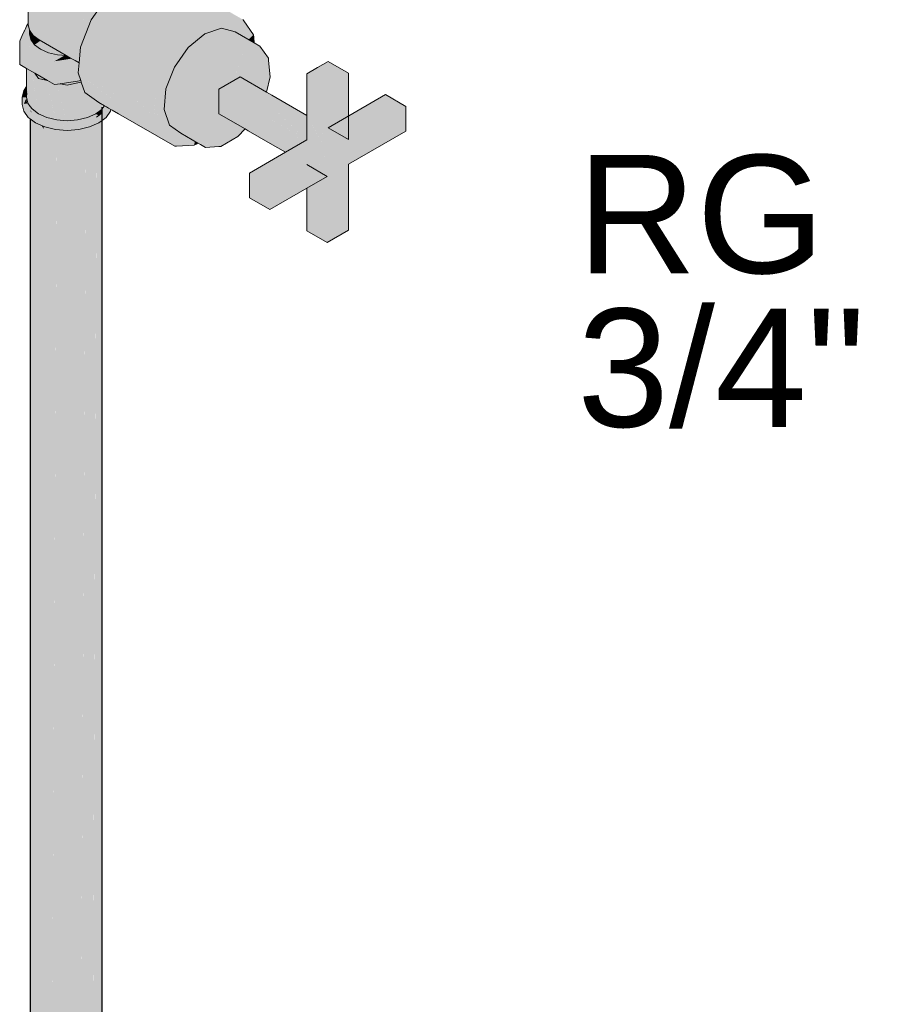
# Model space of a CAD drawing. Header units: millimetres. Extents: x 2 to 902, y -447 to 199.
# Tile 446 of 656: x 106.2 to 107.66, y 94.41 to 96.07. Entities that reach past the tile are written whole.
import ezdxf

# ---------------------------------------------------------------- set-up
doc = ezdxf.new("R2010")
doc.units = ezdxf.units.MM
doc.header["$MEASUREMENT"] = 0
doc.linetypes.add('NULL', pattern=[0])
for name, color, linetype, lineweight in [('AF-Condutos', 4, 'Continuous', 25), ('AF-Registro', 9, 'Continuous', 18), ('Cotas', 1, 'Continuous', 0), ('Textos', 7, 'Continuous', 9)]:
    doc.layers.add(name, color=color, linetype=linetype, lineweight=lineweight)
doc.styles.add('Arial', font='arial.ttf')

msp = doc.modelspace()

# ---------------------------------------------------------------- hatches: boundary and pattern name
at = {"layer": 'AF-Condutos', "linetype": 'Continuous'}
for points in [[(106.2199, 95.9199), (106.2208, 95.9173), (106.223, 95.9157)], [(106.22, 91.6486), (106.2199, 91.6144), (106.2265, 91.6002), (106.2425, 91.5887), (106.2652, 91.5821), (106.2652, 91.6826), (106.2652, 91.7186), (106.2652, 95.8961), (106.243, 91.6877), (106.2429, 91.6659), (106.2429, 91.6876), (106.2425, 91.687), (106.2425, 91.6655), (106.2425, 91.687), (106.2429, 91.6876), (106.2425, 95.9027), (106.2267, 91.665), (106.2267, 91.6536), (106.2267, 91.665), (106.2265, 91.6647), (106.2265, 91.6535), (106.2265, 91.6647), (106.2267, 91.665), (106.2265, 95.9142), (106.22, 91.6556)], [(106.3147, 91.6614), (106.3144, 91.5866), (106.3324, 91.597), (106.3324, 91.6536), (106.3324, 91.6559), (106.3324, 95.911), (106.3148, 91.6692)], [(106.3415, 91.649), (106.3415, 91.6495), (106.3415, 95.9247), (106.3325, 91.6558), (106.34, 91.6502), (106.3325, 91.6558), (106.3325, 91.6535), (106.3324, 91.597), (106.3415, 91.6107)], [(106.2199, 91.6144), (106.2265, 95.9001), (106.2199, 95.9051)], [(106.2265, 95.8994), (106.2267, 91.6536), (106.2425, 95.8881), (106.2389, 95.8939), (106.2387, 95.894), (106.2287, 95.8985), (106.2265, 95.9001)], [(106.2425, 95.8881), (106.2425, 95.8923), (106.2389, 95.8939)], [(106.2652, 91.5821), (106.2906, 91.5813), (106.2906, 95.8953)], [(106.2906, 91.5813), (106.3144, 91.5866), (106.3144, 95.9006)], [(106.3323, 95.8944), (106.3324, 95.8968), (106.3203, 95.8915), (106.3144, 95.8901), (106.3144, 95.8889), (106.3144, 91.5866)], [(106.3415, 95.9009), (106.3415, 95.9025), (106.3361, 95.8985), (106.3324, 95.8968), (106.3324, 95.8957), (106.3324, 91.597)], [(106.2425, 95.8887), (106.2429, 91.6659), (106.2651, 95.8823), (106.2652, 95.8865), (106.2652, 95.8869), (106.2645, 95.887), (106.2627, 95.8871), (106.2588, 95.8881), (106.2596, 95.8874), (106.2588, 95.8881), (106.2444, 95.8915), (106.2525, 95.8879), (106.2519, 95.8879), (106.2525, 95.8879), (106.2444, 95.8915), (106.2425, 95.8923), (106.2425, 95.8919)], [(106.2906, 95.885), (106.2906, 95.8862), (106.2824, 95.8856), (106.2652, 95.8869), (106.2652, 95.8843), (106.2652, 91.5821)], [(106.3143, 95.888), (106.3144, 95.8901), (106.302, 95.8871), (106.2906, 95.8862), (106.2906, 95.8844), (106.2906, 91.5813)]]:
    msp.add_hatch(color=151, dxfattribs=at).paths.add_polyline_path(points)
at = {"layer": 'AF-Registro', "linetype": 'Continuous'}
for points in [[(106.2165, 96.0676), (106.2165, 96.0647), (106.2186, 96.0552), (106.225, 96.0464), (106.2351, 96.0387), (106.31, 96.0629), (106.3201, 96.0662), (106.3211, 96.0688), (106.2734, 96.0904), (106.324, 96.0675), (106.2391, 96.1164), (106.2374, 96.1175), (106.239, 96.1162), (106.2374, 96.1175), (106.2351, 96.1078), (106.2287, 96.094), (106.225, 96.0859), (106.2225, 96.0807), (106.2186, 96.0722), (106.2182, 96.0714), (106.2186, 96.0722), (106.2225, 96.0807), (106.225, 96.0859), (106.2287, 96.094), (106.2351, 96.1078), (106.2374, 96.1175), (106.2515, 96.1114), (106.271, 96.1075), (106.268, 96.1078), (106.2659, 96.1079), (106.2755, 96.1062), (106.2659, 96.1079), (106.2515, 96.1114), (106.2506, 96.1116), (106.2578, 96.1086), (106.2739, 96.106), (106.2578, 96.1086), (106.2506, 96.1116), (106.2575, 96.1086), (106.2649, 96.1053), (106.2575, 96.1086), (106.2506, 96.1116), (106.2505, 96.1116), (106.2574, 96.1086), (106.2648, 96.1053), (106.2729, 96.1017), (106.2647, 96.1053), (106.2574, 96.1086), (106.2505, 96.1116), (106.2573, 96.1086), (106.2505, 96.1116), (106.2583, 96.1211), (106.2505, 96.1256), (106.2459, 96.1283), (106.2374, 96.1332), (106.2308, 96.137), (106.2272, 96.1391), (106.224, 96.1409), (106.2209, 96.1427), (106.2188, 96.1439), (106.2187, 96.144), (106.2187, 96.1434), (106.2209, 96.1339), (106.2272, 96.1251), (106.2374, 96.1175), (106.2453, 96.1128), (106.256, 96.1087), (106.2647, 96.1053), (106.256, 96.1087), (106.2453, 96.1128), (106.2555, 96.1087), (106.2453, 96.1128), (106.252, 96.109), (106.264, 96.1053), (106.252, 96.109), (106.2591, 96.1049), (106.2728, 96.1017), (106.2591, 96.1049), (106.267, 96.1003), (106.2764, 96.0949), (106.2823, 96.0975), (106.2824, 96.104), (106.2823, 96.0975), (106.2764, 96.0949), (106.2883, 96.088), (106.307, 96.0772), (106.3204, 96.0695), (106.3207, 96.0701), (106.3204, 96.0695), (106.3212, 96.069), (106.3215, 96.0697), (106.3208, 96.0702), (106.3215, 96.0697), (106.3227, 96.0728), (106.3101, 96.0798), (106.3227, 96.0728), (106.3252, 96.0763), (106.3241, 96.0766), (106.3252, 96.0763), (106.3263, 96.078), (106.3249, 96.0786), (106.3263, 96.078), (106.329, 96.0818), (106.3309, 96.0845), (106.3339, 96.0887), (106.3271, 96.0842), (106.3144, 96.0833), (106.3271, 96.0842), (106.3339, 96.0887), (106.3357, 96.0912), (106.329, 96.0892), (106.3357, 96.0912), (106.3425, 96.1008), (106.3428, 96.1013), (106.3303, 96.0925), (106.3225, 96.0899), (106.3303, 96.0925), (106.3428, 96.1013), (106.3431, 96.1017), (106.3341, 96.0995), (106.3316, 96.0958), (106.3341, 96.0995), (106.3325, 96.0982), (106.3267, 96.0934), (106.3325, 96.0982), (106.3341, 96.0995), (106.3329, 96.0992), (106.3181, 96.0955), (106.2981, 96.0905), (106.3065, 96.0982), (106.3063, 96.0983), (106.303, 96.0991), (106.294, 96.0923), (106.303, 96.0991), (106.3015, 96.0994), (106.2919, 96.1017), (106.2909, 96.106), (106.2824, 96.1067), (106.2909, 96.106), (106.2919, 96.1017), (106.3015, 96.0994), (106.3, 96.1053), (106.2963, 96.1056), (106.3, 96.1053), (106.2989, 96.1079), (106.3, 96.1053), (106.3015, 96.0994), (106.303, 96.0991), (106.3071, 96.1048), (106.305, 96.105), (106.3071, 96.1048), (106.3074, 96.1086), (106.3071, 96.1048), (106.303, 96.0991), (106.3081, 96.1047), (106.3078, 96.1047), (106.3081, 96.1047), (106.3114, 96.1089), (106.3081, 96.1047), (106.303, 96.0991), (106.3063, 96.0983), (106.3103, 96.1046), (106.3118, 96.1089), (106.3103, 96.1046), (106.3063, 96.0983), (106.312, 96.1044), (106.3166, 96.1093), (106.3142, 96.1116), (106.3166, 96.1093), (106.312, 96.1044), (106.3063, 96.0983), (106.3126, 96.1044), (106.3063, 96.0983), (106.3065, 96.0982), (106.3128, 96.1044), (106.3179, 96.1094), (106.3222, 96.1135), (106.3179, 96.1094), (106.3128, 96.1044), (106.3065, 96.0982), (106.3128, 96.1044), (106.318, 96.1094), (106.3128, 96.1044), (106.3065, 96.0982), (106.3132, 96.1043), (106.3065, 96.0982), (106.2981, 96.0905), (106.3181, 96.0955), (106.3185, 96.1039), (106.3187, 96.1095), (106.3185, 96.1039), (106.3181, 96.0955), (106.3329, 96.0992), (106.3336, 96.101), (106.3329, 96.0992), (106.3341, 96.0995), (106.3377, 96.1025), (106.3343, 96.1027), (106.3205, 96.1038), (106.3343, 96.1027), (106.3347, 96.1037), (106.3343, 96.1027), (106.3377, 96.1025), (106.3341, 96.0995), (106.3431, 96.1017), (106.3433, 96.102), (106.3434, 96.1022), (106.3392, 96.1037), (106.3352, 96.1051), (106.3392, 96.1037), (106.3434, 96.1022), (106.3454, 96.1049), (106.3503, 96.1119), (106.3518, 96.1141), (106.349, 96.1118), (106.3518, 96.1141), (106.3523, 96.1145), (106.3521, 96.1144), (106.3374, 96.1109), (106.3223, 96.1097), (106.3374, 96.1109), (106.3521, 96.1144), (106.3379, 96.1122), (106.3521, 96.1144), (106.3523, 96.1145), (106.3521, 96.1145), (106.3523, 96.1145), (106.3538, 96.1157), (106.3529, 96.1156), (106.3387, 96.1142), (106.3529, 96.1156), (106.3538, 96.1157), (106.3529, 96.1157), (106.3538, 96.1157), (106.3567, 96.1181), (106.3544, 96.1177), (106.3389, 96.1148), (106.3235, 96.1138), (106.3389, 96.1148), (106.3544, 96.1177), (106.3567, 96.1181), (106.3545, 96.1178), (106.3394, 96.1159), (106.3545, 96.1178), (106.3567, 96.1181), (106.3546, 96.1181), (106.3401, 96.1177), (106.3398, 96.1177), (106.3401, 96.1178), (106.3459, 96.1192), (106.3405, 96.1187), (106.3274, 96.1175), (106.3405, 96.1187), (106.3459, 96.1192), (106.3406, 96.1192), (106.3312, 96.1191), (106.3333, 96.1191), (106.3352, 96.1191), (106.3362, 96.1213), (106.336, 96.1213), (106.3342, 96.1205), (106.334, 96.1204), (106.3342, 96.1205), (106.336, 96.1213), (106.3362, 96.1213), (106.3352, 96.1191), (106.3405, 96.1192), (106.3412, 96.1235), (106.3399, 96.123), (106.3365, 96.1215), (106.3399, 96.123), (106.3412, 96.1235), (106.3405, 96.1192), (106.3459, 96.1192), (106.3461, 96.1192), (106.346, 96.1192), (106.3415, 96.1237), (106.3419, 96.1284), (106.3393, 96.1264), (106.3382, 96.1255), (106.3393, 96.1264), (106.3419, 96.1284), (106.3415, 96.1237), (106.3461, 96.1192), (106.3442, 96.1249), (106.3461, 96.1192), (106.3581, 96.1192), (106.3618, 96.1223), (106.3592, 96.1315), (106.3616, 96.1229), (106.3618, 96.1223), (106.3627, 96.123), (106.3629, 96.1232), (106.3627, 96.1232), (106.363, 96.1233), (106.3719, 96.1306), (106.3723, 96.131), (106.3627, 96.1331), (106.3723, 96.131), (106.3732, 96.1317), (106.3744, 96.1327), (106.3769, 96.1347), (106.365, 96.1341), (106.3769, 96.1347), (106.3788, 96.1363), (106.3707, 96.1366), (106.3788, 96.1363), (106.379, 96.1365), (106.3763, 96.1375), (106.379, 96.1365), (106.3792, 96.1366), (106.3812, 96.1382), (106.3766, 96.1375), (106.3812, 96.1382), (106.3812, 96.1383), (106.3746, 96.1383), (106.3668, 96.136), (106.3746, 96.1383), (106.3812, 96.1383), (106.3813, 96.1383), (106.3784, 96.14), (106.3627, 96.144), (106.3627, 96.1354), (106.3627, 96.1348), (106.3627, 96.1354), (106.3614, 96.1352), (106.3627, 96.1354), (106.3627, 96.144), (106.3539, 96.1374), (106.3483, 96.1331), (106.3472, 96.133), (106.3471, 96.1323), (106.3466, 96.126), (106.3471, 96.1323), (106.3461, 96.1315), (106.3461, 96.1257), (106.3452, 96.1253), (106.3461, 96.1257), (106.3461, 96.1315), (106.3444, 96.1303), (106.3428, 96.129), (106.3444, 96.1303), (106.3461, 96.1315), (106.3441, 96.1325), (106.3435, 96.1324), (106.3441, 96.1325), (106.3461, 96.1315), (106.3471, 96.1323), (106.3472, 96.133), (106.347, 96.133), (106.3461, 96.1328), (106.345, 96.1327), (106.3461, 96.1328), (106.347, 96.133), (106.3472, 96.133), (106.3483, 96.1331), (106.3539, 96.1374), (106.3627, 96.144), (106.3784, 96.14), (106.3665, 96.1469), (106.3627, 96.1491), (106.3477, 96.1393), (106.3461, 96.137), (106.3439, 96.1339), (106.3461, 96.137), (106.3477, 96.1393), (106.3627, 96.1491), (106.3571, 96.1523), (106.352, 96.1553), (106.3484, 96.1476), (106.3463, 96.143), (106.3461, 96.1426), (106.3457, 96.1418), (106.3442, 96.1386), (106.344, 96.1382), (106.3439, 96.1379), (106.3412, 96.1321), (106.341, 96.132), (106.3389, 96.1317), (106.3375, 96.1315), (106.3375, 96.1251), (106.3387, 96.1267), (106.3427, 96.1323), (106.3424, 96.1319), (106.3387, 96.1267), (106.3375, 96.1251), (106.3364, 96.1242), (106.3296, 96.1191), (106.2351, 96.1187), (106.225, 96.1264), (106.2186, 96.1352), (106.2165, 96.1447)], [(106.4223, 96.1547), (106.387, 96.143), (106.3813, 96.1383), (106.4021, 96.1263), (106.3813, 96.1383), (106.3518, 96.1141), (106.3227, 96.0728), (106.4328, 95.9524), (106.4355, 95.9529), (106.4493, 95.9557), (106.451, 95.9748), (106.4493, 95.9557), (106.5152, 95.969), (106.4637, 95.9928), (106.4529, 95.9978), (106.4508, 95.9988), (106.4529, 95.9978), (106.4637, 95.9928), (106.4716, 96.0132), (106.4722, 96.0148), (106.4716, 96.0132), (106.4637, 95.9928), (106.487, 96.0259), (106.4811, 96.0378), (106.48, 96.0401), (106.5095, 96.0643), (106.5152, 96.069), (106.5152, 96.0658), (106.5152, 96.049), (106.5306, 96.0617), (106.5318, 96.0627), (106.5306, 96.0617), (106.5152, 96.049), (106.5434, 96.0584), (106.5493, 96.0771), (106.5434, 96.0584), (106.5667, 96.0523), (106.5515, 96.0789), (106.56, 96.0639), (106.5667, 96.0523), (106.5152, 95.969), (106.5949, 96.0449), (106.5774, 96.0697), (106.5949, 96.0449), (106.5975, 96.0475), (106.5808, 96.0708), (106.5975, 96.0475), (106.5811, 96.0709), (106.5796, 96.0731), (106.5526, 96.0798), (106.5796, 96.0731), (106.5529, 96.0801), (106.5504, 96.0807), (106.5796, 96.0731), (106.4514, 96.1471)], [(106.2165, 96.0676), (106.216, 96.0666), (106.2151, 96.0646), (106.2138, 96.0619), (106.2114, 96.0566), (106.2158, 96.0532), (106.2114, 96.0566), (106.2103, 96.0542), (106.2107, 96.0529), (106.2103, 96.0542), (106.2099, 96.0533), (106.2065, 96.0461), (106.2147, 96.04), (106.2065, 96.0461), (106.2029, 96.0383), (106.2021, 96.0365), (106.2095, 96.0353), (106.2021, 96.0365), (106.2165, 96.0282), (106.2165, 96.0323), (106.2165, 96.0342), (106.2165, 96.0387), (106.2108, 96.0528), (106.2116, 96.0523), (106.2108, 96.0528), (106.2165, 96.0387), (106.2165, 96.0456), (106.2165, 96.0495), (106.2165, 96.0456), (106.2165, 96.0387), (106.2165, 96.0342), (106.2165, 96.0323), (106.2171, 96.0319), (106.2179, 96.0316), (106.2167, 96.0385), (106.217, 96.0449), (106.2165, 96.0495), (106.2165, 96.0505), (106.2162, 96.0529), (106.2156, 96.0594), (106.216, 96.0588), (106.2156, 96.0594), (106.2162, 96.0529), (106.2165, 96.0505), (106.2165, 96.0495), (106.2168, 96.0493), (106.2173, 96.0491), (106.2165, 96.0528), (106.2173, 96.0491), (106.2168, 96.0493), (106.2165, 96.0495), (106.217, 96.0449), (106.2187, 96.0425), (106.2177, 96.0488), (106.2187, 96.0425), (106.217, 96.0449), (106.2167, 96.0385), (106.2179, 96.0316), (106.2183, 96.0315), (106.2177, 96.0378), (106.2187, 96.037), (106.2177, 96.0378), (106.2183, 96.0315), (106.2187, 96.0313), (106.2183, 96.0315), (106.2179, 96.0316), (106.2171, 96.0319), (106.2165, 96.0323), (106.2165, 96.0282), (106.2187, 96.027), (106.219, 96.0311), (106.2187, 96.027), (106.2245, 96.0236), (106.2221, 96.0298), (106.2195, 96.0364), (106.2221, 96.0298), (106.2245, 96.0236), (106.2229, 96.0294), (106.2245, 96.0236), (106.2238, 96.029), (106.2232, 96.0293), (106.2215, 96.0349), (106.2199, 96.0408), (106.2187, 96.0482), (106.2171, 96.0523), (106.2165, 96.0563), (106.2171, 96.0523), (106.2179, 96.0517), (106.2171, 96.0523), (106.2187, 96.0482), (106.2199, 96.0408), (106.2215, 96.0349), (106.2232, 96.0293), (106.222, 96.0345), (106.2232, 96.0293), (106.2238, 96.029), (106.2245, 96.0236), (106.2252, 96.0232), (106.2261, 96.0227), (106.226, 96.023), (106.2244, 96.0287), (106.226, 96.023), (106.2247, 96.0286), (106.226, 96.023), (106.2251, 96.0284), (106.2244, 96.03), (106.2233, 96.0336), (106.2244, 96.03), (106.2251, 96.0284), (106.226, 96.023), (106.2261, 96.0227), (106.2377, 96.016), (106.2336, 96.0212), (106.2321, 96.0215), (106.2336, 96.0212), (106.2252, 96.0284), (106.2243, 96.0327), (106.2236, 96.0333), (106.2243, 96.0327), (106.2252, 96.0284), (106.2336, 96.0212), (106.2377, 96.016), (106.2368, 96.0204), (106.234, 96.0211), (106.2294, 96.0265), (106.234, 96.0211), (106.2368, 96.0204), (106.2305, 96.026), (106.2246, 96.0325), (106.2305, 96.026), (106.2368, 96.0204), (106.2377, 96.016), (106.2532, 96.007), (106.2609, 96.0026), (106.2494, 96.0123), (106.2609, 96.0026), (106.2589, 96.0068), (106.247, 96.0157), (106.2491, 96.0127), (106.241, 96.0194), (106.2491, 96.0127), (106.2411, 96.0194), (106.2361, 96.0235), (106.2411, 96.0194), (106.2491, 96.0127), (106.2415, 96.0193), (106.2491, 96.0127), (106.247, 96.0157), (106.2589, 96.0068), (106.2551, 96.0151), (106.2469, 96.0158), (106.2425, 96.0191), (106.2469, 96.0158), (106.2425, 96.019), (106.237, 96.0231), (106.2425, 96.019), (106.2469, 96.0158), (106.2426, 96.019), (106.2469, 96.0158), (106.2551, 96.0151), (106.2546, 96.0162), (106.251, 96.017), (106.2505, 96.0171), (106.245, 96.0184), (106.2505, 96.0171), (106.2438, 96.0201), (106.2374, 96.023), (106.236, 96.024), (106.2272, 96.0306), (106.2243, 96.0346), (106.2229, 96.0366), (106.2209, 96.0394), (106.2201, 96.0429), (106.2189, 96.0481), (106.2187, 96.049), (106.2188, 96.0482), (106.2187, 96.049), (106.2181, 96.0516), (106.2165, 96.0583), (106.2181, 96.0516), (106.2187, 96.049), (106.2181, 96.0515), (106.2187, 96.049), (106.2184, 96.0513), (106.2166, 96.058), (106.2184, 96.0513), (106.2187, 96.049), (106.2187, 96.0511), (106.2187, 96.055), (106.2178, 96.0564), (106.2187, 96.055), (106.2187, 96.0551), (106.2186, 96.0552), (106.217, 96.0622), (106.2165, 96.0587), (106.217, 96.0622), (106.2165, 96.0647)], [(106.2351, 96.0387), (106.2809, 96.0123), (106.2881, 96.0081), (106.2959, 96.0037), (106.3024, 95.9999), (106.3028, 96.0046), (106.2968, 96.0061), (106.297, 96.0067), (106.2973, 96.0075), (106.2981, 96.0096), (106.2973, 96.0075), (106.297, 96.0067), (106.2968, 96.0061), (106.3028, 96.0046), (106.3029, 96.0058), (106.3031, 96.0088), (106.3033, 96.0106), (106.2987, 96.011), (106.2986, 96.0108), (106.2987, 96.011), (106.3033, 96.0106), (106.3037, 96.0158), (106.299, 96.0118), (106.298, 96.011), (106.299, 96.0118), (106.3037, 96.0158), (106.3009, 96.0167), (106.3037, 96.0158), (106.3047, 96.0264), (106.3201, 96.0662), (106.3078, 96.0622)], [(106.3361, 95.9328), (106.3456, 95.9273), (106.3491, 95.9259), (106.3456, 95.9273), (106.3488, 95.9254), (106.3522, 95.9235), (106.353, 95.9241), (106.3522, 95.9235), (106.3564, 95.921), (106.3574, 95.9205), (106.3583, 95.9199), (106.3586, 95.9198), (106.3691, 95.9137), (106.4643, 95.8588), (106.371, 95.9142), (106.3603, 95.9205), (106.371, 95.9142), (106.4643, 95.8588), (106.3714, 95.9143), (106.3607, 95.9207), (106.3585, 95.922), (106.3583, 95.9217), (106.3585, 95.922), (106.3583, 95.9221), (106.3568, 95.923), (106.3533, 95.9243), (106.3568, 95.923), (106.3536, 95.9245), (106.3495, 95.9264), (106.3536, 95.9245), (106.3568, 95.923), (106.3539, 95.9247), (106.3568, 95.923), (106.3583, 95.9221), (106.3585, 95.922), (106.3608, 95.9207), (106.372, 95.9144), (106.4402, 95.8757), (106.3729, 95.9146), (106.3616, 95.9211), (106.359, 95.9226), (106.3616, 95.9211), (106.3729, 95.9146), (106.4402, 95.8757), (106.3857, 95.9177), (106.3741, 95.9266), (106.3662, 95.9327), (106.3583, 95.923), (106.3662, 95.9327), (106.3653, 95.9333), (106.359, 95.9286), (106.3583, 95.9281), (106.359, 95.9286), (106.3583, 95.9295), (106.3579, 95.9278), (106.357, 95.9238), (106.3544, 95.9251), (106.3543, 95.925), (106.3544, 95.9251), (106.35, 95.9271), (106.3461, 95.928), (106.35, 95.9271), (106.3544, 95.9251), (106.357, 95.9238), (106.3545, 95.9252), (106.3501, 95.9273), (106.3545, 95.9252), (106.357, 95.9238), (106.3579, 95.9278), (106.3573, 95.9274), (106.3579, 95.9278), (106.3583, 95.9295), (106.359, 95.9286), (106.3653, 95.9333), (106.3741, 95.9266), (106.3781, 95.9284), (106.3741, 95.9266), (106.4402, 95.8757), (106.4291, 95.9089), (106.3799, 95.9292), (106.4291, 95.9089), (106.3987, 95.9375), (106.3878, 95.9327), (106.3846, 95.9313), (106.3669, 95.9345), (106.3846, 95.9313), (106.3878, 95.9327), (106.3987, 95.9375), (106.3864, 95.9492), (106.3746, 95.9403), (106.3714, 95.938), (106.3746, 95.9403), (106.3864, 95.9492), (106.3803, 95.9549), (106.3741, 95.9607), (106.373, 95.9591), (106.368, 95.962), (106.3639, 95.9465), (106.3624, 95.9473), (106.3614, 95.943), (106.3601, 95.9373), (106.3624, 95.9473), (106.3583, 95.9497), (106.3194, 95.9721), (106.3639, 95.9465), (106.368, 95.962), (106.373, 95.9591), (106.3741, 95.9607), (106.3659, 95.9632), (106.3741, 95.9607), (106.3803, 95.9549), (106.4291, 95.9089), (106.4305, 95.9259), (106.4328, 95.9524), (106.3871, 95.9788), (106.3819, 95.9818), (106.3561, 95.9778), (106.3439, 95.9759), (106.3306, 95.9739), (106.3439, 95.9759), (106.3561, 95.9778), (106.3378, 95.9795), (106.3561, 95.9778), (106.3819, 95.9818), (106.4328, 95.9524), (106.4029, 95.9851), (106.3227, 96.0728), (106.3047, 96.0264), (106.3024, 95.9999), (106.3009, 95.9829), (106.3156, 95.9716), (106.3583, 95.9387), (106.3583, 95.9378), (106.3504, 95.9276), (106.3468, 95.929), (106.3504, 95.9276), (106.3583, 95.9378), (106.3578, 95.9379), (106.3569, 95.9367), (106.3578, 95.9379), (106.354, 95.9389), (106.3583, 95.9378), (106.3583, 95.9387), (106.3554, 95.9409), (106.3545, 95.9396), (106.3554, 95.9409), (106.3173, 95.9702), (106.3156, 95.9716), (106.3009, 95.9829), (106.3052, 95.9699), (106.306, 95.9675), (106.312, 95.9497), (106.3472, 95.9294), (106.312, 95.9497)], [(106.5152, 95.969), (106.5152, 96.049), (106.5152, 96.069), (106.48, 96.0401), (106.4811, 96.0377)], [(106.2187, 96.049), (106.2209, 96.0394), (106.2209, 96.0521), (106.2204, 96.0528), (106.2187, 96.0551)], [(106.2209, 96.0495), (106.2209, 96.0394), (106.2264, 96.0444), (106.227, 96.0449), (106.2255, 96.046), (106.225, 96.0464), (106.2209, 96.0521)], [(106.227, 96.0449), (106.2209, 96.0394), (106.2272, 96.0306), (106.2272, 96.0447)], [(106.2371, 96.0373), (106.2374, 96.0375), (106.2272, 96.0451)], [(106.2272, 96.0433), (106.2272, 96.0306), (106.2371, 96.0373), (106.2355, 96.0385), (106.2351, 96.0387), (106.2272, 96.0447)], [(106.5424, 95.8585), (106.5476, 95.8899), (106.5504, 95.9071), (106.5462, 95.9096), (106.5416, 95.9122), (106.5388, 95.8848), (106.5416, 95.9122), (106.5388, 95.9138), (106.5388, 95.906), (106.5388, 95.9138), (106.5388, 95.9226), (106.5388, 95.9324), (106.5388, 95.9414), (106.5388, 95.9534), (106.5388, 95.9554), (106.5487, 95.9612), (106.5388, 95.9814), (106.5053, 95.9688), (106.5368, 95.9543), (106.5222, 95.9459), (106.5368, 95.9543), (106.5053, 95.9688), (106.5004, 95.936), (106.5027, 95.9346), (106.5004, 95.936), (106.5053, 95.9688), (106.494, 95.9397), (106.4909, 95.9317), (106.5013, 95.9338), (106.5034, 95.9342), (106.5198, 95.9248), (106.5242, 95.9223), (106.5297, 95.9191), (106.5242, 95.9223), (106.5198, 95.9248), (106.5034, 95.9342), (106.5013, 95.9338), (106.4909, 95.9317), (106.4905, 95.9276), (106.4879, 95.8969), (106.4909, 95.9317), (106.5053, 95.9688), (106.5388, 95.9814), (106.5286, 96.0018), (106.5487, 95.9612), (106.5568, 95.9658), (106.5648, 95.9705), (106.5849, 96.0344), (106.5568, 96.025), (106.5849, 96.0344), (106.5679, 95.9802), (106.572, 95.9778), (106.5679, 95.9802), (106.5648, 95.9705), (106.5712, 95.9742), (106.5728, 95.9774), (106.5712, 95.9742), (106.5748, 95.9762), (106.5757, 95.9757), (106.584, 95.9709), (106.5768, 95.9774), (106.5992, 96.0307), (106.5768, 95.9774), (106.584, 95.9709), (106.6032, 95.9892), (106.6028, 95.9924), (106.6006, 96.0159), (106.6028, 95.9924), (106.6032, 95.9892), (106.6036, 95.9929), (106.6032, 95.9892), (106.6122, 95.9978), (106.6227, 96.0078), (106.6083, 96.0283), (106.5989, 96.0337), (106.5667, 96.0523), (106.5434, 96.0584), (106.5152, 96.049), (106.487, 96.0259), (106.4637, 95.9928), (106.4493, 95.9557), (106.4463, 95.9209), (106.4968, 95.8704), (106.5339, 95.9166), (106.4968, 95.8704), (106.4463, 95.9209), (106.4552, 95.8944), (106.4745, 95.8808), (106.5031, 95.8643), (106.5036, 95.8645), (106.5044, 95.865), (106.5036, 95.8645), (106.5031, 95.8643), (106.5084, 95.8615), (106.5093, 95.8616), (106.5084, 95.8615), (106.5031, 95.8643), (106.5079, 95.8615), (106.5161, 95.8568), (106.5185, 95.8622), (106.5254, 95.8771), (106.5366, 95.9151), (106.5254, 95.8771), (106.5388, 95.8624), (106.5254, 95.8771), (106.5161, 95.8568), (106.5388, 95.8582)], [(106.5975, 96.0345), (106.5989, 96.0337), (106.598, 96.0429), (106.5979, 96.0441), (106.5969, 96.0444), (106.5979, 96.0441), (106.5975, 96.0475), (106.5959, 96.0459), (106.5961, 96.0446), (106.5959, 96.0459), (106.5949, 96.0449), (106.589, 96.0394), (106.5966, 96.035)], [(106.2021, 95.997), (106.2138, 95.9903), (106.2275, 95.9824), (106.2205, 95.992), (106.2275, 95.9824), (106.2493, 95.9698), (106.2609, 95.9631), (106.2609, 95.967), (106.2609, 96.0026), (106.216, 95.9984), (106.2138, 95.9981), (106.2609, 96.0026), (106.2138, 96.0298), (106.2021, 96.0365)], [(106.2374, 96.0375), (106.2272, 96.0306), (106.2374, 96.023), (106.2505, 96.0171), (106.2505, 96.0316)], [(106.2505, 96.0298), (106.2505, 96.0171), (106.2659, 96.0135), (106.2809, 96.0123), (106.2713, 96.0178), (106.2659, 96.021), (106.2534, 96.0282)], [(106.2546, 96.0162), (106.2555, 96.0142), (106.2609, 96.0026), (106.2735, 96.0099), (106.2709, 96.0119), (106.2735, 96.0099), (106.2756, 96.0111), (106.2702, 96.0124), (106.2756, 96.0111), (106.2781, 96.0125), (106.2744, 96.0128), (106.2691, 96.0132), (106.2659, 96.0135)], [(106.28, 96.0124), (106.2781, 96.0125), (106.2609, 96.0026), (106.2746, 96.0047), (106.2794, 96.0116)], [(106.2809, 96.0123), (106.28, 96.0124), (106.2794, 96.0116), (106.2746, 96.0047), (106.2899, 96.0071)], [(106.2609, 95.9631), (106.2866, 95.9797), (106.3015, 95.9893), (106.3024, 95.9999), (106.2959, 96.0037), (106.2902, 95.9891), (106.2959, 96.0037), (106.2899, 96.0071), (106.2609, 96.0026)], [(106.6257, 95.9765), (106.623, 96.0041), (106.6227, 96.0078), (106.6122, 95.9978), (106.584, 95.9709), (106.597, 95.9634), (106.6194, 95.9505)], [(106.7584, 95.8286), (106.8554, 95.8846), (106.8554, 95.9054), (106.8554, 95.9262), (106.8207, 95.9462), (106.7237, 95.8902), (106.7584, 95.8702), (106.7584, 95.9102), (106.7519, 95.9065), (106.7584, 95.9102), (106.7584, 95.9822), (106.7237, 96.0022), (106.7404, 95.9718), (106.7237, 96.0022), (106.7057, 95.9918), (106.6877, 95.9814), (106.6877, 95.911), (106.7054, 95.8796), (106.7223, 95.8494), (106.7132, 95.8842), (106.7095, 95.8985), (106.7223, 95.8494), (106.7223, 95.891), (106.7223, 95.9614), (106.7223, 95.891), (106.7223, 95.8894), (106.7237, 95.8902), (106.7276, 95.8925), (106.7237, 95.8902), (106.7223, 95.8894), (106.7223, 95.8494), (106.728, 95.8878), (106.7288, 95.8932), (106.7223, 95.8494), (106.6877, 95.7953), (106.7029, 95.8191), (106.7223, 95.8494), (106.692, 95.8254), (106.7223, 95.8494), (106.6877, 95.8294), (106.6877, 95.8278), (106.6877, 95.822), (106.6877, 95.8278), (106.6877, 95.8294), (106.6863, 95.8286), (106.7223, 95.8494), (106.6877, 95.911), (106.6877, 95.8694), (106.6645, 95.8412), (106.6254, 95.7934), (106.6254, 95.7726), (106.6254, 95.7934), (106.6645, 95.8412), (106.6877, 95.8694), (106.6517, 95.8486), (106.5907, 95.8134), (106.5907, 95.7926), (106.5907, 95.7718), (106.6254, 95.7518), (106.6877, 95.7878), (106.7223, 95.8078), (106.6877, 95.8278), (106.7223, 95.6958), (106.7584, 95.7166)], [(106.2138, 95.9417), (106.214, 95.9408), (106.2159, 95.9326), (106.2161, 95.9315), (106.2167, 95.9289), (106.2161, 95.963), (106.2161, 95.9841), (106.2161, 95.9889), (106.216, 95.989), (106.2158, 95.9825), (106.2149, 95.9612), (106.2158, 95.9825), (106.216, 95.989), (106.215, 95.9895), (106.2141, 95.9901), (106.2145, 95.9768), (106.2141, 95.9901), (106.2138, 95.9903), (106.2138, 95.9739), (106.2138, 95.9597)], [(106.2167, 95.9307), (106.2169, 95.9304), (106.2186, 95.9281), (106.2199, 95.9496), (106.2186, 95.9281), (106.2199, 95.9262), (106.2223, 95.9229), (106.2229, 95.9221), (106.222, 95.9711), (106.2229, 95.9221), (106.223, 95.9219), (106.223, 95.9725), (106.223, 95.9817), (106.2199, 95.9859), (106.2189, 95.9873), (106.2166, 95.9887), (106.2199, 95.9683), (106.2166, 95.9887), (106.2164, 95.9888), (106.2184, 95.9662), (106.2164, 95.9888), (106.2161, 95.9889), (106.2161, 95.963)], [(106.2468, 95.9078), (106.2339, 95.9735), (106.2467, 95.9081), (106.2481, 95.9075), (106.2631, 95.9036), (106.2481, 95.9672), (106.2495, 95.9613), (106.2496, 95.9613), (106.2495, 95.9613), (106.2631, 95.9039), (106.2646, 95.9035), (106.2581, 95.9627), (106.2646, 95.9035), (106.2646, 95.9609), (106.2646, 95.9632), (106.2637, 95.9635), (106.2635, 95.9635), (106.2609, 95.9631), (106.2578, 95.9648), (106.2552, 95.9663), (106.2216, 95.9858), (106.2189, 95.9873), (106.223, 95.9817), (106.2339, 95.9137)], [(106.223, 95.9817), (106.2319, 95.9152), (106.2328, 95.9145)], [(106.2238, 95.9759), (106.2328, 95.9145), (106.2339, 95.9137), (106.2239, 95.9758), (106.223, 95.9817)], [(106.232, 95.9146), (106.223, 95.9817), (106.223, 95.9219)], [(106.2339, 95.9735), (106.246, 95.9706), (106.2493, 95.9698), (106.247, 95.9711), (106.2461, 95.9716), (106.2452, 95.9721), (106.2358, 95.9775), (106.2341, 95.9785), (106.2275, 95.9824)], [(106.3052, 95.9702), (106.3009, 95.9829), (106.3012, 95.9865), (106.3012, 95.9867), (106.3014, 95.9882), (106.3, 95.9856), (106.3014, 95.9882), (106.3015, 95.9893), (106.2996, 95.9868), (106.2846, 95.9746), (106.2838, 95.9725), (106.2846, 95.9746), (106.2996, 95.9868), (106.3015, 95.9893), (106.2992, 95.9879), (106.285, 95.9756), (106.2992, 95.9879), (106.2866, 95.9797), (106.2854, 95.9766), (106.2866, 95.9797), (106.2707, 95.9647), (106.2866, 95.9797), (106.2653, 95.9659), (106.2609, 95.9631), (106.2708, 95.9646), (106.2814, 95.9664), (106.2997, 95.9693)], [(106.2708, 95.9646), (106.2672, 95.9641), (106.2646, 95.9637), (106.264, 95.9636), (106.2637, 95.9635), (106.2646, 95.9632), (106.2738, 95.9639), (106.2722, 95.9643)], [(106.3309, 95.9358), (106.3309, 95.9365), (106.3245, 95.941), (106.3237, 95.9415), (106.3172, 95.9461), (106.3167, 95.9465), (106.3125, 95.9494), (106.312, 95.9497), (106.3123, 95.9488), (106.312, 95.9497), (106.3119, 95.95), (106.3069, 95.9648), (106.3067, 95.9656), (106.3064, 95.9664), (106.2646, 95.9632), (106.2824, 95.9021), (106.2991, 95.9009), (106.2824, 95.9619), (106.2985, 95.9031), (106.3001, 95.9035), (106.3001, 95.9632), (106.3074, 95.953), (106.3001, 95.9632), (106.3001, 95.9581), (106.3001, 95.9535), (106.3004, 95.9534), (106.3003, 95.958), (106.3004, 95.9534), (106.3001, 95.9535), (106.3001, 95.9035), (106.3017, 95.9039), (106.3118, 95.9468), (106.3133, 95.9459), (106.3118, 95.9468), (106.3009, 95.9005), (106.3167, 95.9074), (106.3167, 95.9359), (106.3167, 95.944), (106.3167, 95.9359), (106.317, 95.9349), (106.3174, 95.9336), (106.3172, 95.9437), (106.3174, 95.9336), (106.317, 95.9349), (106.3167, 95.9359), (106.3167, 95.9074), (106.318, 95.908), (106.321, 95.9231), (106.3242, 95.9396), (106.321, 95.9231), (106.3171, 95.9034), (106.3255, 95.9097), (106.3309, 95.9137), (106.3319, 95.9145), (106.3347, 95.9336), (106.3318, 95.9352), (106.3318, 95.9358), (106.3315, 95.936), (106.3315, 95.9354), (106.3315, 95.936), (106.3309, 95.9365)], [(106.266, 95.9579), (106.2807, 95.9023), (106.2824, 95.9021), (106.2661, 95.958), (106.2646, 95.9632)], [(106.2646, 95.9632), (106.2646, 95.9035), (106.2814, 95.8995)], [(106.3036, 95.9697), (106.2941, 95.9682), (106.2907, 95.9677), (106.2824, 95.9664), (106.2824, 95.9741), (106.2703, 95.9648), (106.2708, 95.9646), (106.2824, 95.9619), (106.2945, 95.9648), (106.306, 95.9675), (106.306, 95.9677), (106.3058, 95.9682), (106.3052, 95.9699)], [(106.2997, 95.9691), (106.3052, 95.9699), (106.3052, 95.9701), (106.2997, 95.9693), (106.2814, 95.9663), (106.2708, 95.9646), (106.2813, 95.9663)], [(106.2994, 95.9658), (106.3064, 95.9664), (106.306, 95.9675), (106.2994, 95.9659), (106.2989, 95.9658)], [(106.4982, 95.8671), (106.4745, 95.8808), (106.5152, 95.969), (106.4552, 95.8944), (106.4562, 95.8914), (106.466, 95.8623), (106.4562, 95.8914), (106.4552, 95.8944), (106.4538, 95.8927), (106.4427, 95.8788), (106.4402, 95.8757), (106.4423, 95.8743), (106.4643, 95.8588), (106.4671, 95.8589), (106.4972, 95.8608)], [(106.6161, 95.9371), (106.6308, 95.9233), (106.6877, 95.903), (106.6877, 95.9049), (106.6877, 95.9059), (106.63, 95.9311), (106.6877, 95.9059), (106.6877, 95.91), (106.6877, 95.911), (106.6287, 95.9451), (106.6194, 95.9505), (106.5748, 95.9762), (106.5388, 95.9554), (106.5388, 95.9138), (106.5832, 95.8882), (106.5885, 95.8851), (106.6256, 95.8637), (106.6517, 95.8486), (106.6587, 95.8527), (106.6445, 95.8649), (106.6587, 95.8527), (106.6841, 95.8674), (106.6857, 95.8683), (106.6078, 95.8963), (106.5982, 95.9045), (106.6078, 95.8963), (106.6125, 95.8989), (106.6078, 95.8963), (106.6877, 95.8676), (106.6877, 95.8694), (106.6245, 95.9059), (106.6081, 95.9154), (106.6105, 95.914), (106.6119, 95.9195), (106.6152, 95.9332), (106.6119, 95.9195), (106.6105, 95.914), (106.6245, 95.9059), (106.6329, 95.9011), (106.632, 95.9102), (106.6316, 95.9145), (106.632, 95.9102), (106.6329, 95.9011), (106.6877, 95.8694), (106.6398, 95.9147), (106.6308, 95.9233), (106.6225, 95.9311)], [(106.2138, 95.9595), (106.2138, 95.9597), (106.2096, 95.9539), (106.209, 95.9531), (106.2064, 95.9417), (106.2124, 95.9417), (106.2138, 95.9456), (106.2138, 95.9495), (106.2112, 95.9468), (106.2098, 95.953), (106.2097, 95.9535), (106.2098, 95.953), (106.2112, 95.9468), (106.2138, 95.9495), (106.2138, 95.9523), (106.2138, 95.9556), (106.2138, 95.956)], [(106.2124, 95.9417), (106.2138, 95.9417), (106.2161, 95.952)], [(106.4463, 95.9209), (106.4493, 95.9557), (106.4328, 95.9524), (106.4291, 95.9089)], [(106.2138, 95.9417), (106.2088, 95.9417), (106.2064, 95.9417), (106.2064, 95.9294), (106.209, 95.9181), (106.2166, 95.9075), (106.2199, 95.9051), (106.2199, 95.9084), (106.2199, 95.9051), (106.2287, 95.8985), (106.2287, 95.9107), (106.2199, 95.9173), (106.224, 95.9143), (106.2287, 95.9107), (106.2287, 95.9098), (106.2287, 95.8985), (106.2305, 95.9089), (106.2287, 95.8985), (106.2405, 95.9025), (106.2432, 95.9034), (106.2339, 95.9075), (106.2432, 95.9034), (106.2307, 95.9099), (106.2432, 95.9034), (106.2287, 95.8985), (106.2444, 95.8915), (106.2444, 95.9028), (106.2444, 95.902), (106.2481, 95.9012), (106.2444, 95.902), (106.2444, 95.8915), (106.2573, 95.8971), (106.2506, 95.9006), (106.2573, 95.8971), (106.2601, 95.8983), (106.2444, 95.9038), (106.2601, 95.8983), (106.2444, 95.8915), (106.2627, 95.8871), (106.2627, 95.8977), (106.2627, 95.8974), (106.2646, 95.8972), (106.2627, 95.8974), (106.2627, 95.8871), (106.2761, 95.8945), (106.2697, 95.8968), (106.2627, 95.8994), (106.2697, 95.8968), (106.2761, 95.8945), (106.2791, 95.8961), (106.2824, 95.8979), (106.2878, 95.8963), (106.2962, 95.8969), (106.2878, 95.8963), (106.2916, 95.8952), (106.2824, 95.8979), (106.2791, 95.8961), (106.2627, 95.8871), (106.2824, 95.8856), (106.2824, 95.8959), (106.2824, 95.893), (106.2824, 95.8856), (106.2956, 95.8949), (106.2983, 95.8968), (106.2988, 95.8971), (106.2983, 95.8968), (106.2824, 95.8856), (106.302, 95.8871), (106.302, 95.8973), (106.3001, 95.8972), (106.302, 95.8973), (106.302, 95.8977), (106.302, 95.8947), (106.302, 95.8871), (106.3167, 95.9012), (106.302, 95.8994), (106.3167, 95.9012), (106.302, 95.8871), (106.3178, 95.9014), (106.3182, 95.9018), (106.302, 95.8871), (106.3203, 95.8915), (106.3361, 95.8985), (106.3203, 95.9028), (106.3361, 95.8985), (106.3216, 95.9033), (106.3242, 95.9025), (106.3309, 95.9075), (106.3203, 95.9038), (106.3309, 95.9075), (106.3242, 95.9025), (106.3361, 95.8985), (106.3322, 95.9081), (106.334, 95.9098), (106.3322, 95.9081), (106.3361, 95.8985), (106.3361, 95.9098), (106.3361, 95.9107), (106.3366, 95.9117), (106.3356, 95.911), (106.3309, 95.9137), (106.3167, 95.9074), (106.3001, 95.9035), (106.2824, 95.9021), (106.2646, 95.9035), (106.2481, 95.9075), (106.2339, 95.9137), (106.2298, 95.9106), (106.231, 95.9115), (106.2339, 95.9137), (106.2304, 95.9117), (106.2292, 95.911), (106.2249, 95.9142), (106.223, 95.9157), (106.2249, 95.9142), (106.2222, 95.9168), (106.2212, 95.917), (106.2222, 95.9168), (106.2249, 95.9142), (106.2292, 95.911), (106.2339, 95.9137), (106.223, 95.9219), (106.2211, 95.9182), (106.2203, 95.9177), (106.2199, 95.918), (106.2203, 95.9177), (106.2211, 95.9182), (106.2216, 95.9192), (106.223, 95.9219), (106.2208, 95.9196), (106.223, 95.9219), (106.2199, 95.9262), (106.2199, 95.9238), (106.2199, 95.9209), (106.2193, 95.9207), (106.2199, 95.9199), (106.2203, 95.9198), (106.2199, 95.9199), (106.2204, 95.9192), (106.2199, 95.9187), (106.2204, 95.9192), (106.2199, 95.9199), (106.2195, 95.9201), (106.219, 95.9203), (106.2182, 95.9193), (106.219, 95.9203), (106.2195, 95.9201), (106.2199, 95.9199), (106.2193, 95.9207), (106.2186, 95.9205), (106.2172, 95.92), (106.2172, 95.9205), (106.2172, 95.92), (106.2173, 95.92), (106.2186, 95.9205), (106.2193, 95.9207), (106.2189, 95.9213), (106.2184, 95.922), (106.2183, 95.9219), (106.2184, 95.922), (106.2182, 95.9223), (106.2174, 95.9234), (106.2182, 95.9223), (106.2184, 95.922), (106.2189, 95.9213), (106.2193, 95.9207), (106.2199, 95.9209), (106.2199, 95.9238), (106.2199, 95.9243), (106.2199, 95.9262), (106.2182, 95.9255), (106.2176, 95.9252), (106.2173, 95.9236), (106.2176, 95.9252), (106.2182, 95.9255), (106.2173, 95.9262), (106.2182, 95.9255), (106.2199, 95.9262), (106.2171, 95.9273), (106.2165, 95.9268), (106.2171, 95.9273), (106.2155, 95.9279), (106.2154, 95.9277), (106.2156, 95.9275), (106.2154, 95.9277), (106.2159, 95.9262), (106.2154, 95.9277), (106.2155, 95.9279), (106.2199, 95.9262), (106.2161, 95.9315), (106.2138, 95.9417), (106.2129, 95.9395), (106.2148, 95.9313), (106.2121, 95.9309), (106.2138, 95.9289), (106.2146, 95.9283), (106.2138, 95.9289), (106.2121, 95.9309), (106.2113, 95.9307), (106.2131, 95.9294), (106.2113, 95.9307), (106.2137, 95.9286), (106.2113, 95.9307), (106.209, 95.9304), (106.215, 95.9268), (106.209, 95.9304), (106.2156, 95.9212), (106.2164, 95.9206), (106.2156, 95.9212), (106.2166, 95.9198), (106.2165, 95.9205), (106.216, 95.9254), (106.2161, 95.9252), (106.216, 95.9254), (106.2165, 95.9205), (106.2166, 95.9198), (106.2167, 95.9204), (106.2166, 95.9198), (106.2169, 95.9202), (106.2169, 95.9217), (106.2169, 95.9202), (106.2166, 95.9198), (106.209, 95.9304), (106.2119, 95.9373)], [(106.2138, 95.9355), (106.2129, 95.9395), (106.2103, 95.9334), (106.209, 95.9304), (106.2121, 95.9309), (106.2138, 95.9311), (106.2148, 95.9313)], [(106.3415, 95.9216), (106.3415, 95.9289), (106.3415, 95.9296), (106.3414, 95.9297), (106.3361, 95.9328), (106.3415, 95.929), (106.3361, 95.9328), (106.3347, 95.9337), (106.3347, 95.9336), (106.3309, 95.9075)], [(106.3347, 95.9338), (106.3318, 95.9358), (106.3318, 95.9352), (106.3347, 95.9336)], [(106.3559, 95.9188), (106.3564, 95.921), (106.3561, 95.9212), (106.3557, 95.9214), (106.3532, 95.9229), (106.3512, 95.9241), (106.349, 95.9253), (106.3488, 95.9254), (106.3484, 95.9257), (106.3456, 95.9273), (106.343, 95.9288), (106.3424, 95.9292), (106.3418, 95.9295), (106.3424, 95.9284), (106.3429, 95.928), (106.3424, 95.9284), (106.3418, 95.9295), (106.3418, 95.9288), (106.3419, 95.9287), (106.3418, 95.9288), (106.3418, 95.9219), (106.3424, 95.9229), (106.345, 95.9265), (106.3418, 95.9219), (106.3478, 95.9246), (106.348, 95.9244), (106.3484, 95.9248), (106.348, 95.9244), (106.3478, 95.9246), (106.3418, 95.9219), (106.3454, 95.9207), (106.3476, 95.92), (106.3482, 95.9205), (106.3483, 95.9242), (106.3488, 95.9238), (106.3503, 95.9228), (106.3509, 95.9224), (106.3526, 95.9211), (106.355, 95.9194), (106.3526, 95.9211), (106.3509, 95.9224), (106.3503, 95.9228), (106.3488, 95.9238), (106.3483, 95.9242), (106.3481, 95.9198), (106.3482, 95.9205), (106.3476, 95.92), (106.3454, 95.9207), (106.3418, 95.9219), (106.3415, 95.9218), (106.3415, 95.9215), (106.3416, 95.9155), (106.3418, 95.9157), (106.3416, 95.9155), (106.3416, 95.9154), (106.3415, 95.9149), (106.3415, 95.9081), (106.3415, 95.9149), (106.3361, 95.9107), (106.3361, 95.8985), (106.3415, 95.9026), (106.3481, 95.9075), (106.3557, 95.9181), (106.3557, 95.9189), (106.3557, 95.9181), (106.3558, 95.9189), (106.3557, 95.9181)], [(106.3418, 95.9219), (106.3418, 95.9288), (106.3418, 95.9295), (106.3416, 95.9296), (106.3416, 95.9289)], [(106.3416, 95.9289), (106.3416, 95.9217), (106.3418, 95.9219)], [(106.3415, 95.9218), (106.3309, 95.9137), (106.3344, 95.9117), (106.3413, 95.9213), (106.3415, 95.9216)], [(106.3415, 95.9155), (106.3415, 95.9216), (106.332, 95.9083)], [(106.3413, 95.9213), (106.3382, 95.917), (106.3344, 95.9117), (106.3356, 95.911), (106.3366, 95.9117), (106.3394, 95.9175)], [(106.3415, 95.9215), (106.3366, 95.9118), (106.3361, 95.9107), (106.3408, 95.9143), (106.3415, 95.9149), (106.3415, 95.9153), (106.3415, 95.9155)], [(106.3415, 95.9216), (106.3413, 95.9213), (106.3395, 95.9175), (106.3366, 95.9118), (106.3396, 95.9176), (106.3415, 95.9215)], [(106.3416, 95.9217), (106.3415, 95.9155), (106.3418, 95.9157)], [(106.3568, 95.923), (106.3714, 95.9143), (106.4643, 95.8588), (106.4402, 95.8757), (106.372, 95.9144)], [(106.4552, 95.8944), (106.4463, 95.9209), (106.4319, 95.9108), (106.4291, 95.9089), (106.43, 95.906), (106.4402, 95.8757)], [(106.6992, 95.8989), (106.6308, 95.9233), (106.6877, 95.8694)], [(106.5712, 95.8751), (106.5832, 95.8882), (106.5665, 95.8978), (106.5504, 95.9071), (106.5424, 95.8585)], [(106.5003, 95.8626), (106.5031, 95.8643), (106.4982, 95.8671), (106.4978, 95.8644), (106.4972, 95.8608)], [(106.6877, 95.7878), (106.6877, 95.7158), (106.7223, 95.6958), (106.6968, 95.7931)]]:
    msp.add_hatch(color=254, dxfattribs=at).paths.add_polyline_path(points)
at = {"layer": 'Cotas', "linetype": 'Continuous'}
msp.add_hatch(color=1, dxfattribs=at).paths.add_polyline_path([(106.2811, 96.1042), (106.4259, 96.0654), (106.4259, 96.143)])

# ---------------------------------------------------------------- linework, layer by layer
at = {"layer": 'AF-Condutos'}
for p, q in [((106.3415, 91.6495), (106.3415, 95.9247)), ((106.2199, 95.9051), (106.2199, 91.6144))]:
    msp.add_line(p, q, dxfattribs=at)
at = {"layer": 'AF-Registro'}
for p, q in [((106.2165, 96.1447), (106.2165, 96.0676)), ((106.3518, 96.1141), (106.3227, 96.0728)), ((106.2138, 96.0619), (106.2114, 96.0566)), ((106.2151, 96.0646), (106.2138, 96.0619)), ((106.216, 96.0666), (106.2151, 96.0646)), ((106.2165, 96.0676), (106.216, 96.0666)), ((106.2165, 96.0676), (106.2165, 96.0647)), ((106.2165, 96.0647), (106.2186, 96.0552)), ((106.3227, 96.0728), (106.3047, 96.0264)), ((106.5811, 96.0709), (106.5796, 96.0731)), ((106.5975, 96.0475), (106.5811, 96.0709)), ((106.2065, 96.0461), (106.2029, 96.0383)), ((106.2099, 96.0533), (106.2065, 96.0461)), ((106.2103, 96.0542), (106.2099, 96.0533)), ((106.2114, 96.0566), (106.2103, 96.0542)), ((106.2186, 96.0552), (106.225, 96.0464)), ((106.2187, 96.0551), (106.2187, 96.049)), ((106.2187, 96.049), (106.2209, 96.0394)), ((106.225, 96.0464), (106.2351, 96.0387)), ((106.5152, 96.049), (106.487, 96.0259)), ((106.5434, 96.0584), (106.5152, 96.049)), ((106.5667, 96.0523), (106.5434, 96.0584)), ((106.5989, 96.0337), (106.5667, 96.0523)), ((106.5979, 96.0441), (106.5975, 96.0475)), ((106.598, 96.0429), (106.5979, 96.0441)), ((106.2029, 96.0383), (106.2021, 96.0365)), ((106.2021, 96.0365), (106.2021, 95.997)), ((106.2209, 96.0394), (106.2272, 96.0306)), ((106.2272, 96.0306), (106.2374, 96.023)), ((106.2351, 96.0387), (106.2809, 96.0123)), ((106.5989, 96.0337), (106.598, 96.0429)), ((106.6083, 96.0283), (106.5989, 96.0337)), ((106.6227, 96.0078), (106.6083, 96.0283)), ((106.2374, 96.023), (106.2505, 96.0171)), ((106.2505, 96.0171), (106.2659, 96.0135)), ((106.2659, 96.0135), (106.2809, 96.0123)), ((106.2809, 96.0123), (106.2881, 96.0081)), ((106.3047, 96.0264), (106.3024, 95.9999)), ((106.487, 96.0259), (106.4637, 95.9928)), ((106.2021, 95.997), (106.2138, 95.9903)), ((106.2881, 96.0081), (106.2959, 96.0037)), ((106.2959, 96.0037), (106.3024, 95.9999)), ((106.3024, 95.9999), (106.3009, 95.9829)), ((106.623, 96.0041), (106.6227, 96.0078)), ((106.6257, 95.9765), (106.623, 96.0041)), ((106.7237, 96.0022), (106.7057, 95.9918)), ((106.7584, 95.9822), (106.7237, 96.0022)), ((106.2138, 95.9903), (106.2275, 95.9824)), ((106.2138, 95.9903), (106.2138, 95.9739)), ((106.2275, 95.9824), (106.2339, 95.9735)), ((106.2275, 95.9824), (106.2493, 95.9698)), ((106.3009, 95.9829), (106.3052, 95.9699)), ((106.4637, 95.9928), (106.4493, 95.9557)), ((106.7057, 95.9918), (106.6877, 95.9814)), ((106.6877, 95.9814), (106.6877, 95.911)), ((106.7584, 95.9102), (106.7584, 95.9822)), ((106.2138, 95.9739), (106.2138, 95.9597)), ((106.2339, 95.9735), (106.246, 95.9706)), ((106.246, 95.9706), (106.2493, 95.9698)), ((106.2493, 95.9698), (106.2609, 95.9631)), ((106.2609, 95.9631), (106.2708, 95.9646)), ((106.2703, 95.9648), (106.2708, 95.9646)), ((106.2708, 95.9646), (106.2813, 95.9663)), ((106.2708, 95.9646), (106.2824, 95.9619)), ((106.2813, 95.9663), (106.2997, 95.9691)), ((106.2824, 95.9619), (106.2945, 95.9648)), ((106.2945, 95.9648), (106.306, 95.9675)), ((106.2997, 95.9691), (106.3052, 95.9699)), ((106.3052, 95.9699), (106.306, 95.9675)), ((106.306, 95.9675), (106.312, 95.9497)), ((106.5748, 95.9762), (106.5388, 95.9554)), ((106.6194, 95.9505), (106.5748, 95.9762)), ((106.6194, 95.9505), (106.6257, 95.9765)), ((106.209, 95.9531), (106.2064, 95.9417)), ((106.2096, 95.9539), (106.209, 95.9531)), ((106.2138, 95.9597), (106.2096, 95.9539)), ((106.2138, 95.9597), (106.2138, 95.9417)), ((106.312, 95.9497), (106.3361, 95.9328)), ((106.4493, 95.9557), (106.4463, 95.9209)), ((106.5388, 95.9554), (106.5388, 95.9138)), ((106.6287, 95.9451), (106.6194, 95.9505)), ((106.6877, 95.911), (106.6287, 95.9451)), ((106.8207, 95.9462), (106.7237, 95.8902)), ((106.8554, 95.9262), (106.8207, 95.9462)), ((106.2064, 95.9417), (106.2064, 95.9294)), ((106.2064, 95.9294), (106.209, 95.9181)), ((106.2161, 95.9315), (106.2138, 95.9417)), ((106.2199, 95.9262), (106.2161, 95.9315)), ((106.3361, 95.9328), (106.3456, 95.9273)), ((106.3456, 95.9273), (106.345, 95.9265)), ((106.3456, 95.9273), (106.3488, 95.9254)), ((106.209, 95.9181), (106.2166, 95.9075)), ((106.223, 95.9219), (106.2199, 95.9262)), ((106.2339, 95.9137), (106.223, 95.9219)), ((106.2481, 95.9075), (106.2339, 95.9137)), ((106.3309, 95.9137), (106.3167, 95.9074)), ((106.3415, 95.9218), (106.3309, 95.9137)), ((106.332, 95.9083), (106.3415, 95.9155)), ((106.3418, 95.9219), (106.3415, 95.9218)), ((106.3415, 95.9155), (106.3418, 95.9157)), ((106.345, 95.9265), (106.3418, 95.9219)), ((106.3481, 95.9075), (106.3557, 95.9181)), ((106.3488, 95.9254), (106.3522, 95.9235)), ((106.3522, 95.9235), (106.3564, 95.921)), ((106.3557, 95.9181), (106.3559, 95.9188)), ((106.3559, 95.9188), (106.3564, 95.921)), ((106.3564, 95.921), (106.3574, 95.9205)), ((106.3574, 95.9205), (106.3583, 95.9199)), ((106.3583, 95.9199), (106.3586, 95.9198)), ((106.3586, 95.9198), (106.3691, 95.9137)), ((106.3691, 95.9137), (106.4643, 95.8588)), ((106.4463, 95.9209), (106.4552, 95.8944)), ((106.5388, 95.9138), (106.5832, 95.8882)), ((106.6877, 95.911), (106.6877, 95.8694)), ((106.7584, 95.8702), (106.7584, 95.9102)), ((106.8554, 95.9054), (106.8554, 95.9262)), ((106.2166, 95.9075), (106.2199, 95.9051)), ((106.2199, 95.9051), (106.2287, 95.8985)), ((106.2287, 95.8985), (106.2444, 95.8915)), ((106.2646, 95.9035), (106.2481, 95.9075)), ((106.2824, 95.9021), (106.2646, 95.9035)), ((106.3001, 95.9035), (106.2824, 95.9021)), ((106.3167, 95.9074), (106.3001, 95.9035)), ((106.3203, 95.8915), (106.3361, 95.8985)), ((106.3361, 95.8985), (106.3415, 95.9026)), ((106.3415, 95.9026), (106.3481, 95.9075)), ((106.4552, 95.8944), (106.4745, 95.8808)), ((106.8554, 95.8846), (106.8554, 95.9054)), ((106.2444, 95.8915), (106.2627, 95.8871)), ((106.2627, 95.8871), (106.2824, 95.8856)), ((106.2824, 95.8856), (106.302, 95.8871)), ((106.302, 95.8871), (106.3203, 95.8915)), ((106.4745, 95.8808), (106.5031, 95.8643)), ((106.5712, 95.8751), (106.5832, 95.8882)), ((106.5832, 95.8882), (106.5885, 95.8851)), ((106.5885, 95.8851), (106.6256, 95.8637)), ((106.7237, 95.8902), (106.7584, 95.8702)), ((106.7584, 95.8286), (106.8554, 95.8846)), ((106.4671, 95.8589), (106.4972, 95.8608)), ((106.4972, 95.8608), (106.5003, 95.8626)), ((106.5003, 95.8626), (106.5031, 95.8643)), ((106.5031, 95.8643), (106.5079, 95.8615)), ((106.5079, 95.8615), (106.5161, 95.8568)), ((106.5424, 95.8585), (106.5712, 95.8751)), ((106.6256, 95.8637), (106.6517, 95.8486)), ((106.6877, 95.8694), (106.6517, 95.8486)), ((106.4643, 95.8588), (106.4671, 95.8589)), ((106.5161, 95.8568), (106.5388, 95.8582)), ((106.5388, 95.8582), (106.5424, 95.8585)), ((106.6517, 95.8486), (106.5907, 95.8134)), ((106.7223, 95.8078), (106.6877, 95.8278)), ((106.7584, 95.7166), (106.7584, 95.8286)), ((106.5907, 95.8134), (106.5907, 95.7926)), ((106.6877, 95.7878), (106.7223, 95.8078)), ((106.5907, 95.7926), (106.5907, 95.7718)), ((106.6254, 95.7518), (106.6877, 95.7878)), ((106.6877, 95.7878), (106.6877, 95.7158)), ((106.5907, 95.7718), (106.6254, 95.7518)), ((106.6877, 95.7158), (106.7223, 95.6958)), ((106.7223, 95.6958), (106.7584, 95.7166))]:
    msp.add_line(p, q, dxfattribs=at)

# ---------------------------------------------------------------- texts
at = {"layer": 'Textos', "linetype": 'NULL', "char_height": 0.2, "attachment_point": 7, "line_spacing_factor": 0.6, "style": 'Arial'}
for s, insert, width in [('RG', (107.145, 95.6412), 0.838415), ('3/4"', (107.145, 95.3812), 0.975)]:
    msp.add_mtext(s, dxfattribs=dict(at, insert=insert, width=width))

doc.saveas('drawing.dxf')
